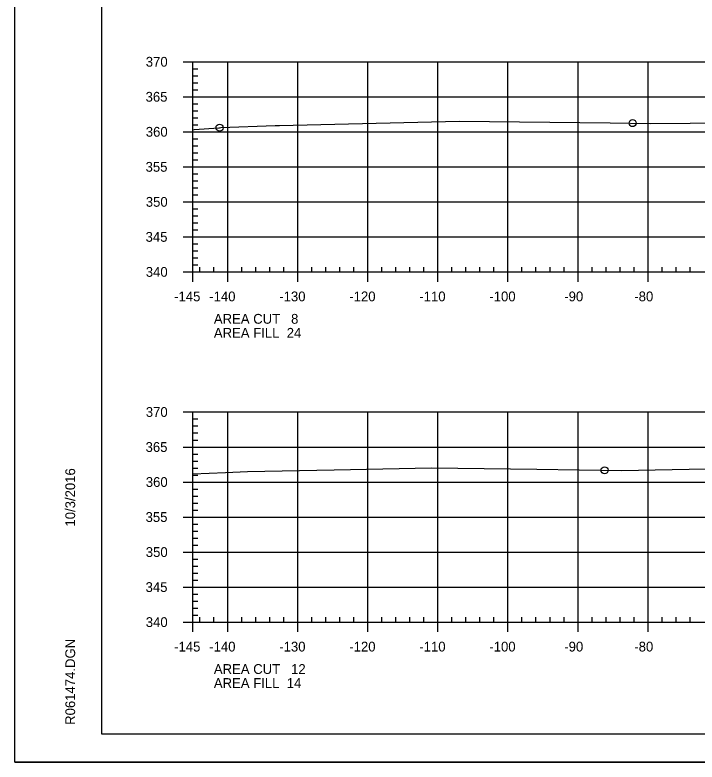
# Model space of a CAD drawing. Extents: x 1359801 to 1362404, y 372415 to 374228.
# Drawn here: x 1360417.1 to 1360514.5, y 372947.9 to 373054.6 of the extents above; entities that cross this region are included whole.
import ezdxf

# ---------------------------------------------------------------- set-up
doc = ezdxf.new("R2010")
doc.units = 0
for name, color, linetype in [('S_DRG_PT_SYM', 7, 'Continuous'), ('S_MAILBOX', 7, 'Continuous'), ('S_PRIMARY_CTL', 7, 'Continuous'), ('S_SHOULDER', 7, 'Continuous'), ('S_UTL_PT_SYM', 7, 'Continuous'), ('S_WATER_UTILITIES', 7, 'Continuous')]:
    doc.layers.add(name, color=color, linetype=linetype)

msp = doc.modelspace()

# ---------------------------------------------------------------- linework, layer by layer
at = {"layer": 'S_DRG_PT_SYM'}
for points in [[(1360442.53, 373038.22), (1360442.71, 373038.24), (1360446.26, 373038.51), (1360446.34, 373038.51), (1360446.51, 373038.52), (1360454.27, 373038.83), (1360454.88, 373038.84), (1360480.55, 373039.42), (1360502.11, 373039.19), (1360507.9, 373039.13), (1360530.59, 373039.29)], [(1360442.53, 372989.09), (1360447.18, 372989.27), (1360450.31, 372989.4), (1360462.72, 372989.68), (1360476.62, 372989.97), (1360491.66, 372989.76), (1360503.74, 372989.57), (1360518.23, 372989.83)]]:
    msp.add_lwpolyline(points, dxfattribs=at)
at = {"layer": 'S_MAILBOX'}
for p, q in [((1360442.53, 373047.92), (1360732.53, 373047.92)), ((1360442.53, 373017.92), (1360442.53, 373047.92)), ((1360447.53, 373017.92), (1360447.53, 373047.92)), ((1360457.53, 373017.92), (1360457.53, 373047.92)), ((1360467.53, 373017.92), (1360467.53, 373047.92)), ((1360477.53, 373017.92), (1360477.53, 373047.92)), ((1360487.53, 373017.92), (1360487.53, 373047.92)), ((1360497.53, 373017.92), (1360497.53, 373047.92)), ((1360507.53, 373017.92), (1360507.53, 373047.92)), ((1360442.53, 373042.92), (1360732.53, 373042.92)), ((1360442.53, 373037.92), (1360732.53, 373037.92)), ((1360442.53, 373032.92), (1360732.53, 373032.92)), ((1360442.53, 373027.92), (1360732.53, 373027.92)), ((1360442.53, 373022.92), (1360732.53, 373022.92)), ((1360442.53, 373017.92), (1360732.53, 373017.92)), ((1360442.53, 372997.92), (1360732.53, 372997.92)), ((1360442.53, 372967.92), (1360442.53, 372997.92)), ((1360447.53, 372967.92), (1360447.53, 372997.92)), ((1360457.53, 372967.92), (1360457.53, 372997.92)), ((1360467.53, 372967.92), (1360467.53, 372997.92)), ((1360477.53, 372967.92), (1360477.53, 372997.92)), ((1360487.53, 372967.92), (1360487.53, 372997.92)), ((1360497.53, 372967.92), (1360497.53, 372997.92)), ((1360507.53, 372967.92), (1360507.53, 372997.92)), ((1360442.53, 372992.92), (1360732.53, 372992.92)), ((1360442.53, 372987.92), (1360732.53, 372987.92)), ((1360442.53, 372982.92), (1360732.53, 372982.92)), ((1360442.53, 372977.92), (1360732.53, 372977.92)), ((1360442.53, 372972.92), (1360732.53, 372972.92)), ((1360442.53, 372967.92), (1360732.53, 372967.92))]:
    msp.add_line(p, q, dxfattribs=at)
at = {"layer": 'S_SHOULDER'}
msp.add_line((1360417.13, 372947.94), (1360750.46, 372947.94), dxfattribs=at)
for points in [[(1360417.12, 373161.28), (1360750.46, 373161.28), (1360750.46, 372947.94), (1360417.12, 372947.94)], [(1360663.45, 373157.38), (1360663.45, 373147.5), (1360699.18, 373147.5), (1360699.18, 373144.58), (1360722.38, 373144.58), (1360722.38, 373120.25), (1360745.71, 373120.25), (1360745.71, 372951.92), (1360429.53, 372951.92), (1360429.53, 373157.38)]]:
    msp.add_lwpolyline(points, close=True, dxfattribs=at)
for centre in [(1360446.34, 373038.51), (1360505.32, 373039.16), (1360501.32, 372989.6)]:
    msp.add_circle(centre, 0.5, dxfattribs=at)
at = {"layer": 'S_UTL_PT_SYM'}
for p, q in [((1360429.53, 372951.92), (1360429.53, 373157.38)), ((1360429.53, 372951.92), (1360429.53, 372951.92)), ((1360745.71, 372951.92), (1360429.53, 372951.92))]:
    msp.add_line(p, q, dxfattribs=at)
at = {"layer": 'S_WATER_UTILITIES'}
for p, q in [((1360441.13, 373047.92), (1360442.53, 373047.92)), ((1360442.53, 373017.92), (1360442.53, 373047.92)), ((1360442.53, 373046.92), (1360443.23, 373046.92)), ((1360442.53, 373045.92), (1360443.23, 373045.92)), ((1360442.53, 373044.92), (1360443.23, 373044.92)), ((1360442.53, 373043.92), (1360443.23, 373043.92)), ((1360441.13, 373042.92), (1360442.53, 373042.92)), ((1360442.53, 373041.92), (1360443.23, 373041.92)), ((1360442.53, 373040.92), (1360443.23, 373040.92)), ((1360442.53, 373039.92), (1360443.23, 373039.92)), ((1360441.13, 373037.92), (1360442.53, 373037.92)), ((1360442.53, 373038.92), (1360443.23, 373038.92)), ((1360442.53, 373036.92), (1360443.23, 373036.92)), ((1360442.53, 373035.92), (1360443.23, 373035.92)), ((1360442.53, 373034.92), (1360443.23, 373034.92)), ((1360442.53, 373033.92), (1360443.23, 373033.92)), ((1360441.13, 373032.92), (1360442.53, 373032.92)), ((1360442.53, 373031.92), (1360443.23, 373031.92)), ((1360442.53, 373030.92), (1360443.23, 373030.92)), ((1360442.53, 373029.92), (1360443.23, 373029.92)), ((1360442.53, 373028.92), (1360443.23, 373028.92)), ((1360441.13, 373027.92), (1360442.53, 373027.92)), ((1360442.53, 373026.92), (1360443.23, 373026.92)), ((1360442.53, 373025.92), (1360443.23, 373025.92)), ((1360442.53, 373024.92), (1360443.23, 373024.92)), ((1360442.53, 373023.92), (1360443.23, 373023.92)), ((1360441.13, 373022.92), (1360442.53, 373022.92)), ((1360442.53, 373021.92), (1360443.23, 373021.92)), ((1360442.53, 373020.92), (1360443.23, 373020.92)), ((1360442.53, 373019.92), (1360443.23, 373019.92)), ((1360442.53, 373018.92), (1360443.23, 373018.92)), ((1360441.13, 373017.92), (1360442.53, 373017.92)), ((1360442.53, 373017.92), (1360442.53, 373018.62)), ((1360442.53, 373017.92), (1360732.53, 373017.92)), ((1360442.53, 373016.52), (1360442.53, 373017.92)), ((1360443.53, 373017.92), (1360443.53, 373018.62)), ((1360445.53, 373017.92), (1360445.53, 373018.62)), ((1360447.53, 373016.52), (1360447.53, 373017.92)), ((1360449.53, 373017.92), (1360449.53, 373018.62)), ((1360451.53, 373017.92), (1360451.53, 373018.62)), ((1360453.53, 373017.92), (1360453.53, 373018.62)), ((1360455.53, 373017.92), (1360455.53, 373018.62)), ((1360457.53, 373016.52), (1360457.53, 373017.92)), ((1360459.53, 373017.92), (1360459.53, 373018.62)), ((1360461.53, 373017.92), (1360461.53, 373018.62)), ((1360463.53, 373017.92), (1360463.53, 373018.62)), ((1360465.53, 373017.92), (1360465.53, 373018.62)), ((1360467.53, 373016.52), (1360467.53, 373017.92)), ((1360469.53, 373017.92), (1360469.53, 373018.62)), ((1360471.53, 373017.92), (1360471.53, 373018.62)), ((1360473.53, 373017.92), (1360473.53, 373018.62)), ((1360475.53, 373017.92), (1360475.53, 373018.62)), ((1360477.53, 373016.52), (1360477.53, 373017.92)), ((1360479.53, 373017.92), (1360479.53, 373018.62)), ((1360481.53, 373017.92), (1360481.53, 373018.62)), ((1360483.53, 373017.92), (1360483.53, 373018.62)), ((1360485.53, 373017.92), (1360485.53, 373018.62)), ((1360487.53, 373016.52), (1360487.53, 373017.92)), ((1360489.53, 373017.92), (1360489.53, 373018.62)), ((1360491.53, 373017.92), (1360491.53, 373018.62)), ((1360493.53, 373017.92), (1360493.53, 373018.62)), ((1360495.53, 373017.92), (1360495.53, 373018.62)), ((1360497.53, 373016.52), (1360497.53, 373017.92)), ((1360499.53, 373017.92), (1360499.53, 373018.62)), ((1360501.53, 373017.92), (1360501.53, 373018.62)), ((1360503.53, 373017.92), (1360503.53, 373018.62)), ((1360505.53, 373017.92), (1360505.53, 373018.62)), ((1360507.53, 373016.52), (1360507.53, 373017.92)), ((1360509.53, 373017.92), (1360509.53, 373018.62)), ((1360511.53, 373017.92), (1360511.53, 373018.62)), ((1360513.53, 373017.92), (1360513.53, 373018.62)), ((1360441.13, 372997.92), (1360442.53, 372997.92)), ((1360442.53, 372967.92), (1360442.53, 372997.92)), ((1360442.53, 372996.92), (1360443.23, 372996.92)), ((1360442.53, 372995.92), (1360443.23, 372995.92)), ((1360442.53, 372994.92), (1360443.23, 372994.92)), ((1360442.53, 372993.92), (1360443.23, 372993.92)), ((1360441.13, 372992.92), (1360442.53, 372992.92)), ((1360442.53, 372991.92), (1360443.23, 372991.92)), ((1360442.53, 372990.92), (1360443.23, 372990.92)), ((1360442.53, 372989.92), (1360443.23, 372989.92)), ((1360442.53, 372988.92), (1360443.23, 372988.92)), ((1360441.13, 372987.92), (1360442.53, 372987.92)), ((1360442.53, 372986.92), (1360443.23, 372986.92)), ((1360442.53, 372985.92), (1360443.23, 372985.92)), ((1360442.53, 372984.92), (1360443.23, 372984.92)), ((1360442.53, 372983.92), (1360443.23, 372983.92)), ((1360441.13, 372982.92), (1360442.53, 372982.92)), ((1360442.53, 372981.92), (1360443.23, 372981.92)), ((1360442.53, 372980.92), (1360443.23, 372980.92)), ((1360442.53, 372979.92), (1360443.23, 372979.92)), ((1360442.53, 372978.92), (1360443.23, 372978.92)), ((1360441.13, 372977.92), (1360442.53, 372977.92)), ((1360442.53, 372976.92), (1360443.23, 372976.92)), ((1360442.53, 372975.92), (1360443.23, 372975.92)), ((1360442.53, 372974.92), (1360443.23, 372974.92)), ((1360442.53, 372973.92), (1360443.23, 372973.92)), ((1360441.13, 372972.92), (1360442.53, 372972.92)), ((1360442.53, 372971.92), (1360443.23, 372971.92)), ((1360442.53, 372970.92), (1360443.23, 372970.92)), ((1360442.53, 372969.92), (1360443.23, 372969.92)), ((1360442.53, 372968.92), (1360443.23, 372968.92)), ((1360442.53, 372967.92), (1360442.53, 372968.62)), ((1360443.53, 372967.92), (1360443.53, 372968.62)), ((1360445.53, 372967.92), (1360445.53, 372968.62)), ((1360449.53, 372967.92), (1360449.53, 372968.62)), ((1360451.53, 372967.92), (1360451.53, 372968.62)), ((1360453.53, 372967.92), (1360453.53, 372968.62)), ((1360455.53, 372967.92), (1360455.53, 372968.62)), ((1360459.53, 372967.92), (1360459.53, 372968.62)), ((1360461.53, 372967.92), (1360461.53, 372968.62)), ((1360463.53, 372967.92), (1360463.53, 372968.62)), ((1360465.53, 372967.92), (1360465.53, 372968.62)), ((1360469.53, 372967.92), (1360469.53, 372968.62)), ((1360471.53, 372967.92), (1360471.53, 372968.62)), ((1360473.53, 372967.92), (1360473.53, 372968.62)), ((1360475.53, 372967.92), (1360475.53, 372968.62)), ((1360479.53, 372967.92), (1360479.53, 372968.62)), ((1360481.53, 372967.92), (1360481.53, 372968.62)), ((1360483.53, 372967.92), (1360483.53, 372968.62)), ((1360485.53, 372967.92), (1360485.53, 372968.62)), ((1360489.53, 372967.92), (1360489.53, 372968.62)), ((1360491.53, 372967.92), (1360491.53, 372968.62)), ((1360493.53, 372967.92), (1360493.53, 372968.62)), ((1360495.53, 372967.92), (1360495.53, 372968.62)), ((1360499.53, 372967.92), (1360499.53, 372968.62)), ((1360501.53, 372967.92), (1360501.53, 372968.62)), ((1360503.53, 372967.92), (1360503.53, 372968.62)), ((1360505.53, 372967.92), (1360505.53, 372968.62)), ((1360509.53, 372967.92), (1360509.53, 372968.62)), ((1360511.53, 372967.92), (1360511.53, 372968.62)), ((1360513.53, 372967.92), (1360513.53, 372968.62)), ((1360441.13, 372967.92), (1360442.53, 372967.92)), ((1360442.53, 372967.92), (1360732.53, 372967.92)), ((1360442.53, 372966.52), (1360442.53, 372967.92)), ((1360447.53, 372966.52), (1360447.53, 372967.92)), ((1360457.53, 372966.52), (1360457.53, 372967.92)), ((1360467.53, 372966.52), (1360467.53, 372967.92)), ((1360477.53, 372966.52), (1360477.53, 372967.92)), ((1360487.53, 372966.52), (1360487.53, 372967.92)), ((1360497.53, 372966.52), (1360497.53, 372967.92)), ((1360507.53, 372966.52), (1360507.53, 372967.92))]:
    msp.add_line(p, q, dxfattribs=at)

# ---------------------------------------------------------------- texts
at = {"layer": 'S_PRIMARY_CTL'}
for s, p in [('370', (1360435.81, 373047.22)), ('365', (1360435.78, 373042.22)), ('360', (1360435.81, 373037.22)), ('355', (1360435.78, 373032.22)), ('350', (1360435.81, 373027.22)), ('345', (1360435.78, 373022.22)), ('340', (1360435.81, 373017.22)), ('-145', (1360439.86, 373013.72)), ('-140', (1360444.87, 373013.72)), ('-130', (1360454.87, 373013.72)), ('-120', (1360464.87, 373013.72)), ('-110', (1360474.87, 373013.72)), ('-100', (1360484.87, 373013.72)), ('-90', (1360495.57, 373013.72)), ('-80', (1360505.57, 373013.72)), ('AREA CUT   8', (1360445.53, 373010.52)), ('AREA FILL  24', (1360445.53, 373008.52)), ('370', (1360435.81, 372997.22)), ('365', (1360435.78, 372992.22)), ('360', (1360435.81, 372987.22)), ('355', (1360435.78, 372982.22)), ('350', (1360435.81, 372977.22)), ('345', (1360435.78, 372972.22)), ('340', (1360435.81, 372967.22)), ('-145', (1360439.86, 372963.72)), ('-140', (1360444.87, 372963.72)), ('-130', (1360454.87, 372963.72)), ('-120', (1360464.87, 372963.72)), ('-110', (1360474.87, 372963.72)), ('-100', (1360484.87, 372963.72)), ('-90', (1360495.57, 372963.72)), ('-80', (1360505.57, 372963.72)), ('AREA CUT   12', (1360445.53, 372960.52)), ('AREA FILL  14', (1360445.53, 372958.52))]:
    msp.add_text(s, height=1.4, dxfattribs=at).set_placement(p)
at = {"layer": 'S_SHOULDER'}
for p in [(1360454.22, 373038.78), (1360450.27, 372989.35)]:
    msp.add_text('+', height=0.1, dxfattribs=at).set_placement(p)
at = {"layer": 'S_UTL_PT_SYM'}
for s, p in [('10/3/2016', (1360425.72, 372981.56)), ('R061474.DGN', (1360425.72, 372953.25))]:
    msp.add_text(s, height=1.4, rotation=90, dxfattribs=at).set_placement(p)

doc.saveas('drawing.dxf')
